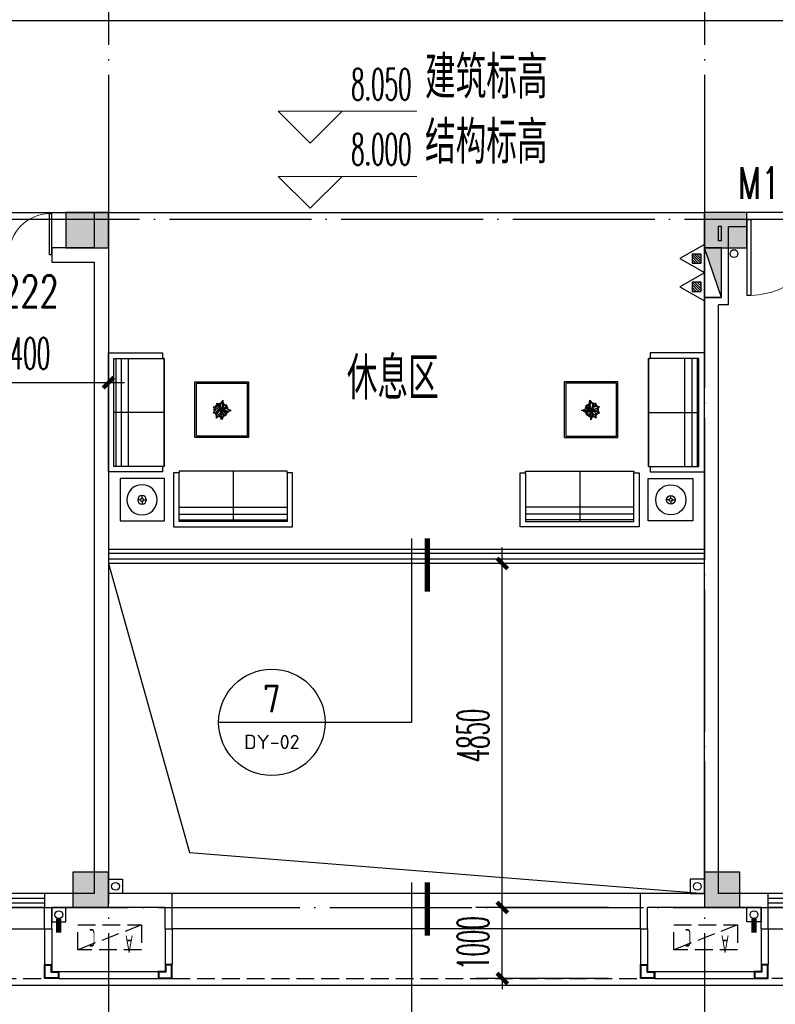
# Model space of a CAD drawing. Extents: x 1779708 to 7299578, y -1121471 to 88434.
# Tile 316 of 656: x 4607716 to 4618367, y -1062206 to -1048327. Entities that reach past the tile are written whole.
import ezdxf
from ezdxf.enums import TextEntityAlignment as Align

# ---------------------------------------------------------------- set-up
doc = ezdxf.new("R2010")
doc.units = 0
doc.header["$LTSCALE"] = 1000
doc.header["$MEASUREMENT"] = 0
doc.linetypes.add('DASH', pattern=[0.35, 0.25, -0.1])
doc.linetypes.add('DOTE', pattern=[2.42, 2, -0.2, 0.02, -0.2])
doc.layers.get('0').update_dxf_attribs({"linetype": 'CONTINUOUS'})
doc.layers.get('Defpoints').update_dxf_attribs({"linetype": 'CONTINUOUS'})
for name, color, linetype in [('11111111111111111111111111111', 50, 'DASH'), ('DIM_IDEN', 3, 'CONTINUOUS'), ('DIM_污水', 3, 'CONTINUOUS'), ('DOTE', 1, 'DOTE'), ('EQUIP_灭火器', 7, 'CONTINUOUS'), ('FUR', 9, 'CONTINUOUS'), ('P_PS_DIM', 1, 'CONTINUOUS'), ('PIPE-雨水', 4, 'CONTINUOUS'), ('PUB_DIM', 3, 'CONTINUOUS'), ('PUB_TEXT', 7, 'CONTINUOUS'), ('SPACE', 7, 'CONTINUOUS'), ('WALL', 255, 'CONTINUOUS'), ('WINDOW', 2, 'CONTINUOUS'), ('WINDOW_TEXT', 7, 'CONTINUOUS'), ('修改', 6, 'CONTINUOUS'), ('墙柱', 2, 'CONTINUOUS'), ('室外构件', 4, 'CONTINUOUS'), ('栏杆', 6, 'CONTINUOUS'), ('看线', 3, 'CONTINUOUS'), ('空调机位表示', 70, 'CONTINUOUS'), ('道路', 33, 'CONTINUOUS')]:
    doc.layers.add(name, color=color, linetype=linetype)
doc.layers.add('DIM_ELEV', color=3, linetype='CONTINUOUS', lineweight=13)
doc.styles.add('_TCH_DIM', font='SIMPLEX.shx', dxfattribs={"width": 0.7, "bigfont": 'GBCBIG.shx'})
doc.styles.add('_TCH_DIM_T3', font='SIMPLEX.shx', dxfattribs={"width": 0.494118, "bigfont": 'GBCBIG.shx'})
doc.styles.add('_TCH_SPACE', font='SIMPLEX', dxfattribs={"height": 5, "bigfont": 'GBCBIG'})
doc.styles.add('_TCH_WINDOW', font='SIMPLEX', dxfattribs={"height": 3.5, "bigfont": 'GBCBIG'})
doc.styles.get("Standard").update_dxf_attribs({"font": 'GBENOR', "bigfont": 'GBCBIG'})
doc.dimstyles.new('_TCH_ARCH&&150', dxfattribs={"dimtxt": 446.25, "dimasz": 150, "dimexe": 375, "dimexo": 450, "dimgap": 189.375, "dimtad": 1, "dimdec": 0, "dimzin": 0, "dimdsep": 46, "dimtxsty": '_TCH_DIM_T3', "dimblk": 'ARCHTICK', "dimcen": 0.09, "dimdle": 225, "dimclrt": 7, "dimazin": 2, "dimtfac": 1, "dimtdec": 0, "dimtix": 1, "dimtmove": 2, "dimatfit": 3, "dimfxl": 250, "dimtolj": 1, "dimtzin": 0, "dimarcsym": 0})

# ---------------------------------------------------------------- blocks, each defined once
blk = doc.blocks.new('A$C159220C3')
at = {"layer": 'DOTE'}
for p, q in [((42800, 149200), (42800, 7200)), ((51200, 149200), (51200, 7200)), ((86800, 18900), (7200, 18900)), ((7200, 9200), (86800, 9200))]:
    blk.add_line(p, q, dxfattribs=at)
blk = doc.blocks.new('A$C66903B95')
at = {"layer": '墙柱'}
h = blk.add_hatch(color=256, dxfattribs=at)
h.paths.add_polyline_path([(24950, 51000), (25450, 51000), (25450, 50500), (24950, 50500)])
h.paths.add_polyline_path([(66900, 12800), (67500, 12800), (67500, 13400), (66900, 13400)])
h.paths.add_polyline_path([(16600, 12800), (17100, 12800), (17100, 13300), (16600, 13300)])
h.paths.add_polyline_path([(27130, 15100), (27130, 15400), (26330, 15400), (26330, 15100)])
h.paths.add_polyline_path([(54500, 0), (55000, 0), (55000, 500), (54500, 500)])
h.paths.add_polyline_path([(16600, 51000), (17100, 51000), (17100, 50500), (16600, 50500)])
h.paths.add_polyline_path([(42000, 41700), (42600, 41700), (42600, 41200), (42000, 41200)])
h.paths.add_polyline_path([(58500, 32900), (59100, 32900), (59100, 32400), (58500, 32400)])
h.paths.add_polyline_path([(13000, 44800), (13500, 44800), (13500, 44200), (13000, 44200)])
h.paths.add_polyline_path([(66700, 37100), (67200, 37100), (67200, 36600), (66700, 36600)])
h.paths.add_polyline_path([(20700, 19400), (21200, 19400), (21200, 19900), (20700, 19900)])
h.paths.add_polyline_path([(20700, 26000), (21200, 26000), (21200, 26500), (20700, 26500)])
h.paths.add_polyline_path([(13000, 31800), (13500, 31800), (13500, 32400), (13000, 32400)])
h.paths.add_polyline_path([(20700, 38200), (21200, 38200), (21200, 37700), (20700, 37700)])
h.paths.add_polyline_path([(13000, 51000), (13500, 51000), (13500, 50500), (13000, 50500)])
h.paths.add_polyline_path([(74900, 12800), (75600, 12800), (75600, 13400), (74900, 13400)])
h.paths.add_polyline_path([(54900, 24500), (54400, 24500), (54400, 25000), (54900, 25000)])
h.paths.add_polyline_path([(74900, 41700), (75600, 41700), (75600, 41200), (74900, 41200)])
h.paths.add_polyline_path([(500, 44750), (1000, 44750), (1000, 44250), (500, 44250)])
h.paths.add_polyline_path([(500, 31850), (1000, 31850), (1000, 32350), (500, 32350)])
h.paths.add_polyline_path([(8400, 12800), (8900, 12800), (8900, 13300), (8400, 13300)])
h.paths.add_polyline_path([(66900, 24400), (67500, 24400), (67500, 25000), (66900, 25000)])
h.paths.add_polyline_path([(74900, 25000), (75600, 25000), (75600, 24400), (74900, 24400)])
h.paths.add_polyline_path([(58500, 25000), (59100, 25000), (59100, 24400), (58500, 24400)])
h.paths.add_polyline_path([(66700, 32900), (67200, 32900), (67200, 32400), (66700, 32400)])
h.paths.add_polyline_path([(54400, 32900), (54900, 32900), (54900, 32400), (54400, 32400)])
h.paths.add_polyline_path([(50150, 12800), (50650, 12800), (50650, 13300), (50150, 13300)])
h.paths.add_polyline_path([(46200, 51000), (46700, 51000), (46700, 50500), (46200, 50500)])
h.paths.add_polyline_path([(42500, 38200), (42000, 38200), (42000, 37700), (42500, 37700)])
h.paths.add_polyline_path([(42500, 51000), (42000, 51000), (42000, 50500), (42500, 50500)])
h.paths.add_polyline_path([(24900, 38200), (25400, 38200), (25400, 37700), (24900, 37700)])
h.paths.add_polyline_path([(20700, 31850), (21200, 31850), (21200, 32350), (20700, 32350)])
h.paths.add_polyline_path([(13000, 37600), (13500, 37600), (13500, 38200), (13000, 38200)])
h.paths.add_polyline_path([(16600, 26000), (17100, 26000), (17100, 26500), (16600, 26500)])
h.paths.add_polyline_path([(8200, 26000), (8700, 26000), (8700, 26500), (8200, 26500)])
h.paths.add_polyline_path([(500, 26000), (1000, 26000), (1000, 26500), (500, 26500)])
h.paths.add_polyline_path([(16500, 19300), (17100, 19300), (17100, 19900), (16500, 19900)])
h.paths.add_polyline_path([(8400, 19300), (8900, 19300), (8900, 19900), (8400, 19900)])
h.paths.add_polyline_path([(74900, 38500), (75600, 38500), (75600, 38000), (74900, 38000)])
h.paths.add_polyline_path([(75100, 51000), (75600, 51000), (75600, 50500), (75100, 50500)])
h.paths.add_polyline_path([(66850, 41800), (67550, 41800), (67550, 41200), (66850, 41200)])
h.paths.add_polyline_path([(66850, 51000), (67550, 51000), (67550, 50500), (66850, 50500)])
h.paths.add_polyline_path([(58450, 41800), (59150, 41800), (59150, 41200), (58450, 41200)])
h.paths.add_polyline_path([(58550, 51000), (59050, 51000), (59050, 50500), (58550, 50500)])
h.paths.add_polyline_path([(50150, 38200), (50650, 38200), (50650, 37700), (50150, 37700)])
h.paths.add_polyline_path([(50100, 41700), (50700, 41700), (50700, 41200), (50100, 41200)])
h.paths.add_polyline_path([(50150, 51000), (50650, 51000), (50650, 50500), (50150, 50500)])
h.paths.add_polyline_path([(33100, 38200), (33600, 38200), (33600, 37700), (33100, 37700)])
h.paths.add_polyline_path([(33000, 41700), (33600, 41700), (33600, 41200), (33000, 41200)])
h.paths.add_polyline_path([(24900, 41700), (25500, 41700), (25500, 41200), (24900, 41200)])
h.paths.add_polyline_path([(500, 38200), (1000, 38200), (1000, 37700), (500, 37700)])
h.paths.add_polyline_path([(16500, 41800), (17100, 41800), (17100, 41200), (16500, 41200)])
h.paths.add_polyline_path([(33100, 51000), (33600, 51000), (33600, 50500), (33100, 50500)])
h.paths.add_polyline_path([(500, 51000), (1000, 51000), (1000, 50500), (500, 50500)])
h.paths.add_polyline_path([(74900, 9300), (75600, 9300), (75600, 9800), (74900, 9800)])
h.paths.add_polyline_path([(74900, 0), (75600, 0), (75600, 500), (74900, 500)])
h.paths.add_polyline_path([(66900, 9300), (67500, 9300), (67500, 9800), (66900, 9800)])
h.paths.add_polyline_path([(66950, 0), (67450, 0), (67450, 500), (66950, 500)])
h.paths.add_polyline_path([(58500, 12800), (59100, 12800), (59100, 13400), (58500, 13400)])
h.paths.add_polyline_path([(58500, 9300), (59100, 9300), (59100, 9800), (58500, 9800)])
h.paths.add_polyline_path([(58550, 0), (59050, 0), (59050, 500), (58550, 500)])
h.paths.add_polyline_path([(50100, 9300), (50700, 9300), (50700, 9800), (50100, 9800)])
h.paths.add_polyline_path([(50150, 0), (50650, 0), (50650, 500), (50150, 500)])
h.paths.add_polyline_path([(42000, 12800), (42500, 12800), (42500, 13300), (42000, 13300)])
h.paths.add_polyline_path([(42000, 9300), (42600, 9300), (42600, 9800), (42000, 9800)])
h.paths.add_polyline_path([(33100, 12800), (33600, 12800), (33600, 13300), (33100, 13300)])
h.paths.add_polyline_path([(25060, 12800), (25660, 12800), (25660, 13200), (25060, 13200)])
h.paths.add_polyline_path([(33000, 9300), (33600, 9300), (33600, 9800), (33000, 9800)])
h.paths.add_polyline_path([(24900, 9300), (25500, 9300), (25500, 9800), (24900, 9800)])
h.paths.add_polyline_path([(0, 12500), (700, 12500), (700, 13000), (0, 13000)])
h.paths.add_polyline_path([(0, 9300), (700, 9300), (700, 9800), (0, 9800)])
h.paths.add_polyline_path([(8100, 9300), (8700, 9300), (8700, 9800), (8100, 9800)])
h.paths.add_polyline_path([(16500, 9300), (17100, 9300), (17100, 9800), (16500, 9800)])
h.paths.add_polyline_path([(42000, 0), (42500, 0), (42500, 500), (42000, 500)])
h.paths.add_polyline_path([(33100, 0), (33600, 0), (33600, 500), (33100, 500)])
h.paths.add_polyline_path([(24950, 0), (25450, 0), (25450, 500), (24950, 500)])
h.paths.add_polyline_path([(16500, 0), (17100, 0), (17100, 500), (16500, 500)])
h.paths.add_polyline_path([(8100, 0), (8700, 0), (8700, 500), (8100, 500)])
h.paths.add_polyline_path([(0, 0), (500, 0), (500, 500), (0, 500)])
h.paths.add_polyline_path([(24950, 87000), (25450, 87000), (25450, 87500), (24950, 87500)])
h.paths.add_polyline_path([(66900, 125200), (67500, 125200), (67500, 124600), (66900, 124600)])
h.paths.add_polyline_path([(16600, 125200), (17100, 125200), (17100, 124700), (16600, 124700)])
h.paths.add_polyline_path([(27130, 122900), (27130, 122600), (26330, 122600), (26330, 122900)])
h.paths.add_polyline_path([(54500, 138000), (55000, 138000), (55000, 137500), (54500, 137500)])
h.paths.add_polyline_path([(16600, 87000), (17100, 87000), (17100, 87500), (16600, 87500)])
h.paths.add_polyline_path([(42000, 96300), (42600, 96300), (42600, 96800), (42000, 96800)])
h.paths.add_polyline_path([(58500, 105100), (59100, 105100), (59100, 105600), (58500, 105600)])
h.paths.add_polyline_path([(13000, 93200), (13500, 93200), (13500, 93800), (13000, 93800)])
h.paths.add_polyline_path([(66700, 100900), (67200, 100900), (67200, 101400), (66700, 101400)])
h.paths.add_polyline_path([(20700, 118600), (21200, 118600), (21200, 118100), (20700, 118100)])
h.paths.add_polyline_path([(20700, 112000), (21200, 112000), (21200, 111500), (20700, 111500)])
h.paths.add_polyline_path([(13000, 106200), (13500, 106200), (13500, 105600), (13000, 105600)])
h.paths.add_polyline_path([(20700, 99800), (21200, 99800), (21200, 100300), (20700, 100300)])
h.paths.add_polyline_path([(13000, 87000), (13500, 87000), (13500, 87500), (13000, 87500)])
h.paths.add_polyline_path([(74900, 125200), (75600, 125200), (75600, 124600), (74900, 124600)])
h.paths.add_polyline_path([(54900, 113500), (54400, 113500), (54400, 113000), (54900, 113000)])
h.paths.add_polyline_path([(74900, 96300), (75600, 96300), (75600, 96800), (74900, 96800)])
h.paths.add_polyline_path([(500, 93250), (1000, 93250), (1000, 93750), (500, 93750)])
h.paths.add_polyline_path([(500, 106150), (1000, 106150), (1000, 105650), (500, 105650)])
h.paths.add_polyline_path([(8400, 125200), (8900, 125200), (8900, 124700), (8400, 124700)])
h.paths.add_polyline_path([(66900, 113600), (67500, 113600), (67500, 113000), (66900, 113000)])
h.paths.add_polyline_path([(74900, 113000), (75600, 113000), (75600, 113600), (74900, 113600)])
h.paths.add_polyline_path([(58500, 113000), (59100, 113000), (59100, 113600), (58500, 113600)])
h.paths.add_polyline_path([(66700, 105100), (67200, 105100), (67200, 105600), (66700, 105600)])
h.paths.add_polyline_path([(54400, 105100), (54900, 105100), (54900, 105600), (54400, 105600)])
h.paths.add_polyline_path([(50150, 125200), (50650, 125200), (50650, 124700), (50150, 124700)])
h.paths.add_polyline_path([(46200, 87000), (46700, 87000), (46700, 87500), (46200, 87500)])
h.paths.add_polyline_path([(42500, 99800), (42000, 99800), (42000, 100300), (42500, 100300)])
h.paths.add_polyline_path([(42500, 87000), (42000, 87000), (42000, 87500), (42500, 87500)])
h.paths.add_polyline_path([(24900, 99800), (25400, 99800), (25400, 100300), (24900, 100300)])
h.paths.add_polyline_path([(20700, 106150), (21200, 106150), (21200, 105650), (20700, 105650)])
h.paths.add_polyline_path([(13000, 100400), (13500, 100400), (13500, 99800), (13000, 99800)])
h.paths.add_polyline_path([(16600, 112000), (17100, 112000), (17100, 111500), (16600, 111500)])
h.paths.add_polyline_path([(8200, 112000), (8700, 112000), (8700, 111500), (8200, 111500)])
h.paths.add_polyline_path([(500, 112000), (1000, 112000), (1000, 111500), (500, 111500)])
h.paths.add_polyline_path([(16500, 118700), (17100, 118700), (17100, 118100), (16500, 118100)])
h.paths.add_polyline_path([(8400, 118700), (8900, 118700), (8900, 118100), (8400, 118100)])
h.paths.add_polyline_path([(74900, 99500), (75600, 99500), (75600, 100000), (74900, 100000)])
h.paths.add_polyline_path([(75100, 87000), (75600, 87000), (75600, 87500), (75100, 87500)])
h.paths.add_polyline_path([(66850, 96200), (67550, 96200), (67550, 96800), (66850, 96800)])
h.paths.add_polyline_path([(66850, 87000), (67550, 87000), (67550, 87500), (66850, 87500)])
h.paths.add_polyline_path([(58450, 96200), (59150, 96200), (59150, 96800), (58450, 96800)])
h.paths.add_polyline_path([(58550, 87000), (59050, 87000), (59050, 87500), (58550, 87500)])
h.paths.add_polyline_path([(50150, 99800), (50650, 99800), (50650, 100300), (50150, 100300)])
h.paths.add_polyline_path([(50100, 96300), (50700, 96300), (50700, 96800), (50100, 96800)])
h.paths.add_polyline_path([(50150, 87000), (50650, 87000), (50650, 87500), (50150, 87500)])
h.paths.add_polyline_path([(33100, 99800), (33600, 99800), (33600, 100300), (33100, 100300)])
h.paths.add_polyline_path([(33000, 96300), (33600, 96300), (33600, 96800), (33000, 96800)])
h.paths.add_polyline_path([(24900, 96300), (25500, 96300), (25500, 96800), (24900, 96800)])
h.paths.add_polyline_path([(500, 99800), (1000, 99800), (1000, 100300), (500, 100300)])
h.paths.add_polyline_path([(16500, 96200), (17100, 96200), (17100, 96800), (16500, 96800)])
h.paths.add_polyline_path([(33100, 87000), (33600, 87000), (33600, 87500), (33100, 87500)])
h.paths.add_polyline_path([(500, 87000), (1000, 87000), (1000, 87500), (500, 87500)])
h.paths.add_polyline_path([(74900, 128700), (75600, 128700), (75600, 128200), (74900, 128200)])
h.paths.add_polyline_path([(74900, 138000), (75600, 138000), (75600, 137500), (74900, 137500)])
h.paths.add_polyline_path([(66900, 128700), (67500, 128700), (67500, 128200), (66900, 128200)])
h.paths.add_polyline_path([(66950, 138000), (67450, 138000), (67450, 137500), (66950, 137500)])
h.paths.add_polyline_path([(58500, 125200), (59100, 125200), (59100, 124600), (58500, 124600)])
h.paths.add_polyline_path([(58500, 128700), (59100, 128700), (59100, 128200), (58500, 128200)])
h.paths.add_polyline_path([(58550, 138000), (59050, 138000), (59050, 137500), (58550, 137500)])
h.paths.add_polyline_path([(50100, 128700), (50700, 128700), (50700, 128200), (50100, 128200)])
h.paths.add_polyline_path([(50150, 138000), (50650, 138000), (50650, 137500), (50150, 137500)])
h.paths.add_polyline_path([(42000, 125200), (42500, 125200), (42500, 124700), (42000, 124700)])
h.paths.add_polyline_path([(42000, 128700), (42600, 128700), (42600, 128200), (42000, 128200)])
h.paths.add_polyline_path([(33100, 125200), (33600, 125200), (33600, 124700), (33100, 124700)])
h.paths.add_polyline_path([(25060, 125200), (25660, 125200), (25660, 124800), (25060, 124800)])
h.paths.add_polyline_path([(33000, 128700), (33600, 128700), (33600, 128200), (33000, 128200)])
h.paths.add_polyline_path([(24900, 128700), (25500, 128700), (25500, 128200), (24900, 128200)])
h.paths.add_polyline_path([(0, 125500), (700, 125500), (700, 125000), (0, 125000)])
h.paths.add_polyline_path([(0, 128700), (700, 128700), (700, 128200), (0, 128200)])
h.paths.add_polyline_path([(8100, 128700), (8700, 128700), (8700, 128200), (8100, 128200)])
h.paths.add_polyline_path([(16500, 128700), (17100, 128700), (17100, 128200), (16500, 128200)])
h.paths.add_polyline_path([(42000, 138000), (42500, 138000), (42500, 137500), (42000, 137500)])
h.paths.add_polyline_path([(33100, 138000), (33600, 138000), (33600, 137500), (33100, 137500)])
h.paths.add_polyline_path([(24950, 138000), (25450, 138000), (25450, 137500), (24950, 137500)])
h.paths.add_polyline_path([(16500, 138000), (17100, 138000), (17100, 137500), (16500, 137500)])
h.paths.add_polyline_path([(8100, 138000), (8700, 138000), (8700, 137500), (8100, 137500)])
h.paths.add_polyline_path([(0, 138000), (500, 138000), (500, 137500), (0, 137500)])
for points in [[(33000, 9300), (33600, 9300), (33600, 9800), (33000, 9800)], [(42000, 9300), (42600, 9300), (42600, 9800), (42000, 9800)], [(33100, 0), (33600, 0), (33600, 500), (33100, 500)], [(42000, 0), (42500, 0), (42500, 500), (42000, 500)]]:
    blk.add_lwpolyline(points, close=True, dxfattribs=at)
blk = doc.blocks.new('A$C46E9187A')
at = {"layer": '空调机位表示', "linetype": 'DASH'}
blk.add_lwpolyline([(0, 0), (0, 350), (900, 350), (900, 0)], close=True, dxfattribs=at)
blk.add_lwpolyline([(0, 0), (900, 350)], dxfattribs=at)
at = {"layer": '空调机位表示', "width": 0.6}
for s, p in [('A', (118, 145)), ('C', (651, 55))]:
    blk.add_text(s, height=250, dxfattribs=at).set_placement(p)
blk = doc.blocks.new('a1')
at = {"layer": '11111111111111111111111111111'}
for p, q in [((59122, 49136), (59122, 48936)), ((59322, 49136), (59122, 49136)), ((59322, 48936), (59322, 49136)), ((59122, 48936), (59322, 48936))]:
    blk.add_line(p, q, dxfattribs=at)
blk = doc.blocks.new('$TwtSys$00000545')
h = blk.add_hatch()
h.set_pattern_fill('ANSI31', color=256, scale=200, angle=180, style=0)
h.set_pattern_definition([(225, (199409.273, 63921.482), (17.6776695, -17.6776695), [])])
h.paths.add_polyline_path([(65, 174), (-65, 174), (-65, 44), (65, 44)])
for p, q in [((0, 344), (-198, 0)), ((198, 0), (0, 344)), ((-198, 0), (198, 0))]:
    blk.add_line(p, q)
blk.add_lwpolyline([(65, 174), (-65, 174), (-65, 44), (65, 44)], close=True)
blk = doc.blocks.new('$plan$00002595')
at = {"layer": 'FUR'}
for p, q in [((2519, 1538), (995, 1538)), ((995, 1538), (995, 852)), ((1757, 826), (1757, 1538)), ((2519, 852), (2519, 1538)), ((995, 1512), (2519, 1512)), ((995, 1436), (2519, 1436)), ((473, 1255), (473, 1293)), ((995, 1334), (2519, 1334)), ((450, 1232), (412, 1232)), ((473, 1210), (473, 1171)), ((496, 1232), (534, 1232)), ((76, 762), (76, -762)), ((762, 762), (76, 762)), ((102, -762), (102, 762)), ((178, -762), (178, 762)), ((279, -762), (279, 762)), ((1955, 335), (1240, 335)), ((1240, 335), (1240, -413)), ((1955, -413), (1955, 335)), ((787, 0), (76, 0)), ((1495, 11), (1480, 9)), ((1480, 9), (1486, -6)), ((1491, 4), (1517, -7)), ((1508, 13), (1495, 11)), ((1523, 13), (1508, 13)), ((1535, 69), (1523, 82)), ((1523, 82), (1523, 66)), ((1523, 66), (1524, 28)), ((1541, 3), (1523, 13)), ((1524, 28), (1536, 7)), ((1557, 53), (1535, 69)), ((1540, 40), (1535, 55)), ((1536, 7), (1549, -8)), ((1542, 34), (1540, 40)), ((1550, 27), (1542, 34)), ((1563, 22), (1550, 27)), ((1568, 42), (1557, 53)), ((1575, 9), (1563, 22)), ((1581, 28), (1568, 42)), ((1579, -11), (1575, 9)), ((1580, 43), (1578, 34)), ((1582, 63), (1580, 43)), ((1587, 10), (1581, 28)), ((1585, 81), (1582, 63)), ((1593, 94), (1585, 81)), ((1597, 18), (1587, 2)), ((1591, -21), (1587, 10)), ((1590, -13), (1600, 3)), ((1604, 98), (1593, 94)), ((1596, 74), (1600, 51)), ((1602, 38), (1597, 18)), ((1600, 51), (1602, 38)), ((1600, 3), (1612, 21)), ((1605, 95), (1604, 98)), ((1607, 79), (1605, 95)), ((1610, 69), (1607, 79)), ((1619, 59), (1610, 69)), ((1612, 21), (1633, 30)), ((1615, 22), (1620, 32)), ((1623, 48), (1619, 59)), ((1620, 32), (1623, 48)), ((1630, 5), (1633, 14)), ((1630, -8), (1630, 5)), ((1633, 30), (1650, 33)), ((1646, 6), (1642, -14)), ((1653, 24), (1646, 6)), ((1650, 33), (1666, 36)), ((1666, 36), (1653, 24)), ((1491, -64), (1478, -80)), ((1478, -80), (1501, -79)), ((1486, -6), (1489, -14)), ((1489, -14), (1503, -31)), ((1504, -48), (1491, -64)), ((1516, -61), (1495, -75)), ((1501, -79), (1519, -84)), ((1503, -31), (1513, -34)), ((1514, -35), (1504, -48)), ((1527, -30), (1514, -35)), ((1532, -57), (1516, -61)), ((1517, -7), (1528, -11)), ((1519, -84), (1539, -81)), ((1544, -26), (1527, -30)), ((1528, -11), (1558, -26)), ((1531, -105), (1528, -129)), ((1528, -129), (1537, -126)), ((1540, -87), (1531, -105)), ((1551, -48), (1532, -57)), ((1537, -126), (1552, -123)), ((1539, -81), (1557, -75)), ((1548, -79), (1540, -87)), ((1563, -27), (1544, -26)), ((1558, -98), (1544, -105)), ((1549, -8), (1559, -24)), ((1566, -44), (1551, -48)), ((1552, -123), (1562, -110)), ((1557, -75), (1565, -64)), ((1566, -88), (1558, -98)), ((1559, -24), (1580, -35)), ((1562, -110), (1576, -97)), ((1565, -64), (1576, -55)), ((1581, -33), (1566, -44)), ((1574, -75), (1566, -88)), ((1576, -70), (1579, -50)), ((1576, -55), (1578, -51)), ((1576, -96), (1576, -70)), ((1580, -116), (1576, -96)), ((1587, -32), (1579, -11)), ((1579, -50), (1585, -30)), ((1580, -35), (1587, -32)), ((1589, -139), (1580, -116)), ((1585, -30), (1605, -48)), ((1585, -32), (1596, -66)), ((1587, -34), (1591, -21)), ((1589, -32), (1598, -21)), ((1589, -35), (1589, -32)), ((1605, -33), (1589, -35)), ((1600, -152), (1589, -139)), ((1591, -35), (1618, -36)), ((1596, -66), (1607, -95)), ((1598, -21), (1612, -13)), ((1619, -50), (1602, -46)), ((1616, -27), (1605, -33)), ((1605, -48), (1622, -77)), ((1608, -113), (1605, -135)), ((1605, -135), (1608, -145)), ((1607, -95), (1608, -113)), ((1630, -64), (1611, -59)), ((1612, -13), (1625, -15)), ((1631, -27), (1616, -27)), ((1618, -36), (1640, -35)), ((1634, -51), (1619, -50)), ((1625, -115), (1619, -144)), ((1622, -77), (1625, -115)), ((1637, -100), (1623, -92)), ((1625, -15), (1630, -8)), ((1642, -71), (1630, -64)), ((1642, -14), (1631, -27)), ((1669, -51), (1634, -51)), ((1650, -101), (1637, -100)), ((1640, -13), (1656, -9)), ((1640, -35), (1650, -26)), ((1640, -52), (1653, -60)), ((1649, -82), (1642, -71)), ((1654, -88), (1649, -82)), ((1650, -26), (1659, -24)), ((1668, -101), (1650, -101)), ((1653, -60), (1666, -76)), ((1656, -9), (1679, -6)), ((1659, -24), (1684, -22)), ((1666, -76), (1667, -90)), ((1667, -90), (1668, -101)), ((1693, -42), (1669, -51)), ((1679, -6), (1698, -12)), ((1684, -22), (1699, -29)), ((1718, -34), (1693, -42)), ((1698, -12), (1707, -24)), ((1707, -24), (1719, -27)), ((1730, -28), (1718, -34)), ((1719, -27), (1730, -28)), ((1615, -171), (1600, -152)), ((1619, -144), (1615, -171)), ((1240, -413), (1955, -413)), ((76, -762), (762, -762))]:
    blk.add_line(p, q, dxfattribs=at)
for points in [[(792, 930), (164, 930), (164, 1530), (792, 1530)], [(2519, 852), (2519, 826), (995, 826), (995, 852), (919, 852), (919, 1614), (2596, 1614), (2596, 852)], [(787, 762), (762, 762), (762, 838), (0, 838), (0, -838), (762, -838), (762, -762), (787, -762)], [(787, 762), (787, 762), (787, -762), (762, -762), (787, -762)], [(1975, -433), (1975, 355), (1220, 355), (1220, -433)]]:
    blk.add_lwpolyline(points, close=True, dxfattribs=at)
for radius in [213, 61, 22.9]:
    blk.add_circle((473, 1232), radius, dxfattribs=at)
for radius, start, end in [(96, 130.6606, 151.3393), (88, 135.0835, 147.5023), (96, 92.503, 110.4563), (88, 93.2699, 107.4002), (96, 44.8021, 69.1804), (88, 48.4756, 65.3347), (88, 17.9864, 40.5771), (96, 17.123, 40.9816), (96, 169.7038, 196.1281), (88, 174.1886, 192.4028), (96, 208.3455, 234.4541), (88, 213.3868, 232.0756), (96, 248.5862, 269.7442), (88, 250.6559, 267.5058), (96, 292.9768, 315.8473), (88, 296.2761, 311.1349), (88, 332.6899, 349.5345), (96, 326.9563, 352.295)]:
    blk.add_arc((1586, -34), radius, start, end, dxfattribs=at)
blk = doc.blocks.new('$WINLIB2D$00000001')
at = {"color": 0}
for points in [[(-0.5, 0.5), (-0.5, -0.5)], [(-0.5, 0.5), (0.5, 0.5)], [(0.5, -0.5), (0.5, 0.5)], [(0.5, 0.1667), (-0.5, 0.1667)], [(0.5, -0.1667), (-0.5, -0.1667)], [(-0.5, -0.5), (0.5, -0.5)]]:
    blk.add_lwpolyline(points, dxfattribs=at)
blk = doc.blocks.new('$DorLib2D$00000001')
for p, q in [((0.45, 0.975), (0.5, 0.975)), ((0.45, 0), (0.45, 0.975)), ((0.5, 0), (0.5, 0.975)), ((0.5, 0), (0.45, 0))]:
    blk.add_line(p, q)
at = {"lineweight": 13}
blk.add_arc((0.475, 0), 0.975, 91.4693, 180, dxfattribs=at)
blk = doc.blocks.new('_ArchTick')
at = {"color": 0, "linetype": 'ByBlock', "const_width": 0.4}
blk.add_lwpolyline([(-0.5, -0.5), (0.5, 0.5)], dxfattribs=at)
blk = doc.blocks.new('*D6174')
at = {"layer": 'Defpoints', "color": 0, "transparency": 16777216}
for p in [(4614519, -1060843), (4616467, -1060843), (4616467, -1061843)]:
    blk.add_point(p, dxfattribs=at)
at = {"layer": 'PUB_DIM', "color": 0, "lineweight": -2, "transparency": 16777216}
for p, q in [((4614519, -1060843), (4614519, -1060693)), ((4616017, -1060843), (4614144, -1060843)), ((4614519, -1061843), (4614519, -1060843)), ((4616017, -1061843), (4614144, -1061843)), ((4614519, -1061843), (4614519, -1061993))]:
    blk.add_line(p, q, dxfattribs=at)
at = {"layer": 'PUB_DIM', "color": 0, "lineweight": -2, "transparency": 16777216, "xscale": 150, "yscale": 150, "zscale": 150}
for p, rotation in [((4614519, -1060843), 270), ((4614519, -1061843), 90)]:
    blk.add_blockref('_ArchTick', p, dxfattribs=dict(at, rotation=rotation))
at = {"layer": 'PUB_DIM', "color": 7, "transparency": 16777216, "insert": (4614106, -1061343), "char_height": 446.2, "attachment_point": 5, "rotation": 90, "style": '_TCH_DIM_T3'}
blk.add_mtext('\\A1;1000', dxfattribs=at)
blk = doc.blocks.new('*D6175')
at = {"layer": 'Defpoints', "color": 0, "transparency": 16777216}
for p in [(4614519, -1055993), (4616467, -1055993), (4616467, -1060843)]:
    blk.add_point(p, dxfattribs=at)
at = {"layer": 'PUB_DIM', "color": 0, "lineweight": -2, "transparency": 16777216}
for p, q in [((4614519, -1061068), (4614519, -1055768)), ((4616017, -1055993), (4614144, -1055993)), ((4616017, -1060843), (4614144, -1060843))]:
    blk.add_line(p, q, dxfattribs=at)
at = {"layer": 'PUB_DIM', "color": 0, "lineweight": -2, "transparency": 16777216, "xscale": 150, "yscale": 150, "zscale": 150}
for p, rotation in [((4614519, -1055993), 90), ((4614519, -1060843), 270)]:
    blk.add_blockref('_ArchTick', p, dxfattribs=dict(at, rotation=rotation))
at = {"layer": 'PUB_DIM', "color": 7, "transparency": 16777216, "insert": (4614106, -1058418), "char_height": 446.2, "attachment_point": 5, "rotation": 90, "style": '_TCH_DIM_T3'}
blk.add_mtext('\\A1;4850', dxfattribs=at)
blk = doc.blocks.new('$DorLib2D$00000002')
for p, q in [((-0.5, 0), (-0.5, 0.4875)), ((-0.475, 0.4875), (-0.5, 0.4875)), ((-0.475, 0), (-0.475, 0.4875)), ((0.475, 0), (0.475, 0.4875)), ((0.475, 0.4875), (0.5, 0.4875)), ((0.5, 0), (0.5, 0.4875)), ((-0.5, 0), (-0.475, 0)), ((0.5, 0), (0.475, 0))]:
    blk.add_line(p, q)
at = {"lineweight": 13}
for centre, start, end in [((-0.4875, 0), 0, 88.53072), ((0.4875, 0), 91.46928, 180)]:
    blk.add_arc(centre, 0.4875, start, end, dxfattribs=at)
blk = doc.blocks.new('*D6582')
at = {"layer": 'Defpoints', "color": 0, "transparency": 16777216}
for p in [(4606567, -1051743), (4608967, -1051743), (4608967, -1053443)]:
    blk.add_point(p, dxfattribs=at)
at = {"layer": 'PUB_DIM', "color": 0, "lineweight": -2, "transparency": 16777216}
for p, q in [((4606567, -1052193), (4606567, -1053818)), ((4608967, -1052193), (4608967, -1053818)), ((4606342, -1053443), (4609192, -1053443))]:
    blk.add_line(p, q, dxfattribs=at)
at = {"layer": 'PUB_DIM', "color": 0, "lineweight": -2, "transparency": 16777216, "xscale": 150, "yscale": 150, "zscale": 150, "rotation": 180}
blk.add_blockref('_ArchTick', (4606567, -1053443), dxfattribs=at)
at = {"layer": 'PUB_DIM', "color": 0, "lineweight": -2, "transparency": 16777216, "xscale": 150, "yscale": 150, "zscale": 150}
blk.add_blockref('_ArchTick', (4608967, -1053443), dxfattribs=at)
at = {"layer": 'PUB_DIM', "color": 7, "transparency": 16777216, "insert": (4607767, -1053031), "char_height": 446.2, "attachment_point": 5, "style": '_TCH_DIM_T3'}
blk.add_mtext('\\A1;2400', dxfattribs=at)

msp = doc.modelspace()

# ---------------------------------------------------------------- linework, layer by layer
at = {"color": 1}
for p, q in [((4617367.1, -1052243.3), (4617367.1, -1051543.3)), ((4617607.1, -1051543.3), (4617367.1, -1051543.3)), ((4617607.1, -1052243.3), (4617367.1, -1051543.3)), ((4617607.1, -1052243.3), (4617607.1, -1051543.3)), ((4617367.1, -1052243.3), (4617607.1, -1052243.3))]:
    msp.add_line(p, q, dxfattribs=at)
msp.add_solid([(4617607.1, -1051543.3), (4617367.1, -1051543.3), (4617607.1, -1052243.3)], dxfattribs=at)
at = {"layer": 'DIM_ELEV'}
for p, q in [((4611810.2, -1050068.7), (4611360.2, -1049618.7)), ((4611360.2, -1049618.7), (4613314.6, -1049618.7)), ((4611810.2, -1050068.7), (4612260.2, -1049618.7)), ((4611810.2, -1050985.1), (4611360.2, -1050535.1)), ((4611360.2, -1050535.1), (4613314.6, -1050535.1)), ((4611810.2, -1050985.1), (4612260.2, -1050535.1))]:
    msp.add_line(p, q, dxfattribs=at)
at = {"layer": 'DIM_IDEN'}
for p, q in [((4613238.5, -1055638.1), (4613238.5, -1058232)), ((4612020.5, -1058232), (4610520.5, -1058232)), ((4613238.5, -1058232), (4612020.5, -1058232)), ((4613238.5, -1060488.1), (4613238.5, -1071298))]:
    msp.add_line(p, q, dxfattribs=at)
at = {"layer": 'DIM_IDEN', "const_width": 75}
for points in [[(4613463.5, -1055638.1), (4613463.5, -1056388.1)], [(4613463.5, -1060488.1), (4613463.5, -1061238.1)]]:
    msp.add_lwpolyline(points, dxfattribs=at)
at = {"layer": 'DIM_IDEN'}
msp.add_circle((4611270.5, -1058232), 750, dxfattribs=at)
at = {"layer": 'DIM_污水', "color": 1}
msp.add_circle((4617785.5, -1051624.1), 55, dxfattribs=at)
at = {"layer": 'DIM_污水', "color": 3}
for centre in [(4609067.1, -1060543.3), (4617267.1, -1060543.3)]:
    msp.add_circle(centre, 55, dxfattribs=at)
at = {"layer": 'DIM_污水', "color": 7}
for centre in [(4608267.1, -1060943.3), (4618067.1, -1060943.3)]:
    msp.add_circle(centre, 55, dxfattribs=at)
at = {"layer": 'DOTE'}
msp.add_line((4617367.1, -1055993.3), (4608967.1, -1055993.3), dxfattribs=at)
at = {"layer": 'PIPE-雨水', "const_width": 75}
for points in [[(4608267.1, -1060998.3), (4608267.1, -1061198.3)], [(4618067.1, -1060998.3), (4618067.1, -1061198.3)]]:
    msp.add_lwpolyline(points, dxfattribs=at)
at = {"layer": 'WALL'}
for p, q in [((4608767.1, -1051043.3), (4608767.1, -1051543.3)), ((4608967.1, -1051043.3), (4608767.1, -1051043.3)), ((4608967.1, -1051043.3), (4608967.1, -1051643.3)), ((4617367.1, -1051543.3), (4617367.1, -1051043.3)), ((4617707.1, -1051043.3), (4617367.1, -1051043.3)), ((4617967.1, -1051043.3), (4617707.1, -1051043.3)), ((4617967.1, -1051243.3), (4617967.1, -1051043.3)), ((4617567.1, -1051442.3), (4617567.1, -1051243.3)), ((4617607.1, -1051243.3), (4617567.1, -1051243.3)), ((4617607.1, -1051442.3), (4617607.1, -1051243.3)), ((4617707.1, -1051243.3), (4617967.1, -1051243.3)), ((4617707.1, -1051542.3), (4617707.1, -1051243.3)), ((4617607.1, -1051442.3), (4617567.1, -1051442.3)), ((4608767.1, -1051543.3), (4608167.1, -1051543.3)), ((4608167.1, -1051543.3), (4608167.1, -1051743.3)), ((4617607.1, -1051543.3), (4617367.1, -1051543.3)), ((4617607.1, -1052243.3), (4617607.1, -1051543.3)), ((4617707.1, -1052344.3), (4617707.1, -1051542.3)), ((4608167.1, -1051743.3), (4608767.1, -1051743.3)), ((4608767.1, -1051743.3), (4608767.1, -1060643.3)), ((4608967.1, -1051643.3), (4608967.1, -1060643.3)), ((4617367.1, -1060643.3), (4617367.1, -1052243.3)), ((4617607.1, -1052243.3), (4617367.1, -1052243.3)), ((4617567.1, -1060643.3), (4617567.1, -1052344.3)), ((4617707.1, -1052344.3), (4617567.1, -1052344.3)), ((4608167.1, -1060643.3), (4608067.1, -1060643.3)), ((4608067.1, -1060643.3), (4608067.1, -1060843.3)), ((4608767.1, -1060643.3), (4608167.1, -1060643.3)), ((4609867.1, -1060643.3), (4608967.1, -1060643.3)), ((4609867.1, -1061143.3), (4609867.1, -1060643.3)), ((4617367.1, -1060643.3), (4616467.1, -1060643.3)), ((4616467.1, -1061143.3), (4616467.1, -1060643.3)), ((4618167.1, -1060643.3), (4617567.1, -1060643.3)), ((4618267.1, -1060643.3), (4618167.1, -1060643.3)), ((4618267.1, -1060843.3), (4618267.1, -1060643.3)), ((4608067.1, -1061143.3), (4608067.1, -1060843.3)), ((4608867.1, -1060843.3), (4608167.1, -1060843.3)), ((4608167.1, -1061143.3), (4608167.1, -1060843.3)), ((4609767.1, -1060843.3), (4608867.1, -1060843.3)), ((4609767.1, -1061143.3), (4609767.1, -1060843.3)), ((4617467.1, -1060843.3), (4616567.1, -1060843.3)), ((4616567.1, -1061143.3), (4616567.1, -1060843.3)), ((4618167.1, -1060843.3), (4617467.1, -1060843.3)), ((4618167.1, -1061143.3), (4618167.1, -1060843.3)), ((4618267.1, -1061143.3), (4618267.1, -1060843.3)), ((4608067.1, -1061143.3), (4608167.1, -1061143.3)), ((4609767.1, -1061143.3), (4609867.1, -1061143.3)), ((4616467.1, -1061143.3), (4616567.1, -1061143.3)), ((4618167.1, -1061143.3), (4618267.1, -1061143.3))]:
    msp.add_line(p, q, dxfattribs=at)
at = {"layer": 'WINDOW'}
msp.add_line((4619067.1, -1051043.3), (4617967.1, -1051043.3), dxfattribs=at)
at = {"layer": '室外构件'}
msp.add_line((4592467.1, -1051043.3), (4617367.1, -1051043.3), dxfattribs=at)
for points in [[(4595767.1, -1048343.3), (4595767.1, -1022343.3), (4630567.1, -1022343.3), (4630567.1, -1048343.3), (4595767.1, -1048343.3)], [(4608967.1, -1055993.3), (4610110.2, -1060066.5), (4617367.1, -1060643.3)], [(4608067.1, -1061143.3), (4608067.1, -1061643.3)], [(4608167.1, -1061143.3), (4608167.1, -1061643.3)], [(4609767.1, -1061143.3), (4609767.1, -1061643.3)], [(4609867.1, -1061143.3), (4609867.1, -1061643.3)], [(4616467.1, -1061143.3), (4616467.1, -1061643.3)], [(4616567.1, -1061143.3), (4616567.1, -1061643.3)], [(4618167.1, -1061143.3), (4618167.1, -1061643.3)], [(4618267.1, -1061143.3), (4618267.1, -1061643.3)], [(4608267.1, -1061743.3), (4609667.1, -1061743.3)], [(4616667.1, -1061743.3), (4618067.1, -1061743.3)], [(4608267.1, -1061843.3), (4609667.1, -1061843.3)], [(4616667.1, -1061843.3), (4618067.1, -1061843.3)]]:
    msp.add_lwpolyline(points, dxfattribs=at)
for points in [[(4608167.1, -1061643.3), (4608167.1, -1061743.3), (4608267.1, -1061743.3), (4608267.1, -1061843.3), (4608067.1, -1061843.3), (4608067.1, -1061643.3)], [(4608157.1, -1061653.3), (4608157.1, -1061753.3), (4608257.1, -1061753.3), (4608257.1, -1061833.3), (4608077.1, -1061833.3), (4608077.1, -1061653.3)], [(4609767.1, -1061643.3), (4609767.1, -1061743.3), (4609667.1, -1061743.3), (4609667.1, -1061843.3), (4609867.1, -1061843.3), (4609867.1, -1061643.3)], [(4609777.1, -1061653.3), (4609777.1, -1061753.3), (4609677.1, -1061753.3), (4609677.1, -1061833.3), (4609857.1, -1061833.3), (4609857.1, -1061653.3)], [(4616567.1, -1061643.3), (4616567.1, -1061743.3), (4616667.1, -1061743.3), (4616667.1, -1061843.3), (4616467.1, -1061843.3), (4616467.1, -1061643.3)], [(4616557.1, -1061653.3), (4616557.1, -1061753.3), (4616657.1, -1061753.3), (4616657.1, -1061833.3), (4616477.1, -1061833.3), (4616477.1, -1061653.3)], [(4618167.1, -1061643.3), (4618167.1, -1061743.3), (4618067.1, -1061743.3), (4618067.1, -1061843.3), (4618267.1, -1061843.3), (4618267.1, -1061643.3)], [(4618177.1, -1061653.3), (4618177.1, -1061753.3), (4618077.1, -1061753.3), (4618077.1, -1061833.3), (4618257.1, -1061833.3), (4618257.1, -1061653.3)]]:
    msp.add_lwpolyline(points, close=True, dxfattribs=at)
at = {"layer": '栏杆'}
for p, q in [((4617367.1, -1055793.3), (4608967.1, -1055793.3)), ((4617367.1, -1055853.3), (4608967.1, -1055853.3)), ((4617367.1, -1055933.3), (4608967.1, -1055933.3)), ((4617367.1, -1055993.3), (4608967.1, -1055993.3))]:
    msp.add_line(p, q, dxfattribs=at)
at = {"layer": '看线', "color": 190}
for p, q in [((4617367.1, -1060643.3), (4608967.1, -1060643.3)), ((4601467.1, -1061143.3), (4608067.1, -1061143.3)), ((4616467.1, -1061143.3), (4609867.1, -1061143.3)), ((4618267.1, -1061143.3), (4624867.1, -1061143.3))]:
    msp.add_line(p, q, dxfattribs=at)
at = {"layer": '看线', "color": 190, "linetype": 'DASH'}
for p, q in [((4601467.1, -1061843.3), (4608067.1, -1061843.3)), ((4609867.1, -1061843.3), (4616467.1, -1061843.3)), ((4624867.1, -1061843.3), (4618267.1, -1061843.3))]:
    msp.add_line(p, q, dxfattribs=at)
at = {"layer": '看线', "color": 190}
msp.add_lwpolyline([(4650967.1, -1008843.3), (4651667.1, -1008843.3), (4651667.1, -1061943.3), (4574667.1, -1061943.3), (4574667.1, -1048043.3), (4574767.1, -1048043.3)], dxfattribs=at)

# ---------------------------------------------------------------- block references
at = {"layer": 'EQUIP_灭火器', "color": 6, "xscale": -1, "yscale": -1, "rotation": 270}
for p in [(4617367.1, -1051694.9), (4617367.1, -1052091.7)]:
    msp.add_blockref('$TwtSys$00000545', p, dxfattribs=at)
at = {"layer": 'P_PS_DIM', "color": 3, "xscale": -1}
msp.add_blockref('a1', (4668289.1, -1109578.9), dxfattribs=at)
at = {"layer": 'P_PS_DIM', "color": 3}
msp.add_blockref('a1', (4558045.1, -1109578.9), dxfattribs=at)
at = {"layer": 'P_PS_DIM', "color": 7}
msp.add_blockref('a1', (4549045.1, -1109978.9), dxfattribs=at)
at = {"layer": 'P_PS_DIM', "color": 7, "xscale": -1}
msp.add_blockref('a1', (4677289, -1109978.9), dxfattribs=at)
at = {"layer": 'WINDOW'}
ref = msp.add_blockref('$DorLib2D$00000001', (4618517.1, -1051143.3), dxfattribs=dict(at, xscale=1100, yscale=1100, zscale=1100, rotation=180))
ref.add_attrib('A', 'M1122', (4617842.1, -1050853.9), dxfattribs={"layer": 'WINDOW_TEXT', "height": 446.25, "style": '_TCH_WINDOW', "width": 0.705882})
ref = msp.add_blockref('$DorLib2D$00000002', (4607567.1, -1051643.3), dxfattribs=dict(at, xscale=1200, yscale=1200, zscale=1200, rotation=4.733352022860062e-08))
ref.add_attrib('A', 'M1222', (4606862.1, -1052378.9), dxfattribs={"layer": 'WINDOW_TEXT', "height": 446.25, "rotation": 0, "style": '_TCH_WINDOW', "width": 0.705882})
ref = msp.add_blockref('$WINLIB2D$00000001', (4604767.1, -1060743.3), dxfattribs=dict(at, xscale=6600, yscale=-200, zscale=6600, rotation=180))
ref.add_attrib('A', 'LC6621', (4603994.6, -1061478.9), dxfattribs={"layer": 'WINDOW_TEXT', "height": 446.25, "style": '_TCH_WINDOW', "width": 0.705882})
ref = msp.add_blockref('$WINLIB2D$00000001', (4621567.1, -1060743.3), dxfattribs=dict(at, xscale=6600, yscale=-200, zscale=6600, rotation=180))
ref.add_attrib('A', 'LC6621', (4620794.6, -1061478.9), dxfattribs={"layer": 'WINDOW_TEXT', "height": 446.25, "style": '_TCH_WINDOW', "width": 0.705882})
at = {"layer": '修改'}
for name, p in [('A$C159220C3', (4566167.1, -1070043.3)), ('A$C66903B95', (4575367.1, -1060843.3))]:
    msp.add_blockref(name, p, dxfattribs=at)
at = {"layer": '空调机位表示', "linetype": 'DASH', "rotation": 180}
for p in [(4609434.5, -1061088.2), (4617834.5, -1061088.2)]:
    msp.add_blockref('A$C46E9187A', p, dxfattribs=at)
at = {"layer": '道路', "yscale": -1}
msp.add_blockref('$plan$00002595', (4608967.1, -1053863.1), dxfattribs=at)
at = {"layer": '道路', "rotation": 180}
msp.add_blockref('$plan$00002595', (4617367.1, -1053863.1), dxfattribs=at)

# ---------------------------------------------------------------- texts
at = {"layer": 'PUB_TEXT', "color": 7, "style": '_TCH_DIM', "width": 0.494118}
for s, p in [('8.050', (4612387.6, -1049461.2)), ('8.000', (4612387.6, -1050377.6))]:
    msp.add_text(s, height=446.25, dxfattribs=at).set_placement(p)
at = {"layer": 'PUB_TEXT', "color": 7}
for s, height, width, p, p2 in [('7', 392, 1.013131, (4611142, -1058093.3), (4611399.1, -1058093.3)), ('DY-02', 201.87, 1.026321, (4610879.1, -1058609), (4611661.9, -1058609))]:
    msp.add_text(s, height=height, dxfattribs=dict(at, width=width)).set_placement(p, p2, align=Align.FIT)
at = {"layer": 'SPACE', "style": '_TCH_SPACE'}
for s, p in [('建筑标高', (4613429.3, -1049439.8)), ('结构标高', (4613429.3, -1050356.3)), ('休息区', (4612327.3, -1053681.1))]:
    msp.add_text(s, height=600, dxfattribs=at).set_placement(p)

# ---------------------------------------------------------------- dimensions: what is measured, and where the dimension line sits
at = {"layer": 'PUB_DIM'}
for p1, p2, distance, picture, middle in [((4606567.1, -1051743.3), (4608967.1, -1051743.3), -1700, '*D6582', (4607767.1, -1053030.8)), ((4616467.1, -1060843.3), (4616467.1, -1055993.3), 1948.2, '*D6175', (4614106.4, -1058418.3)), ((4616467.1, -1061843.3), (4616467.1, -1060843.3), 1948.2, '*D6174', (4614106.4, -1061343.3))]:
    dim = msp.add_aligned_dim(p1=p1, p2=p2, distance=distance, dimstyle='_TCH_ARCH&&150', dxfattribs=at)
    dim.commit()
    dim.dimension.update_dxf_attribs({"geometry": picture, "text_midpoint": middle})

doc.saveas('drawing.dxf')
